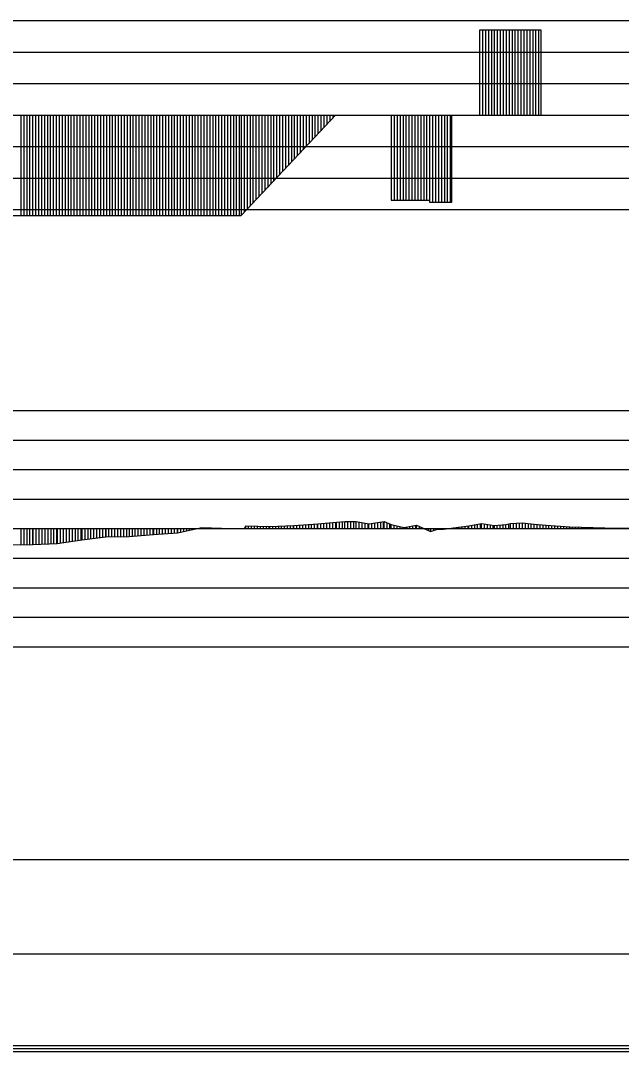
# Model space of a CAD drawing. Extents: x 2 to 10148, y 0 to 380.
# Drawn here: x 999.9 to 1050.8, y 197.8 to 285 of the extents above; entities that cross this region are included whole.
import ezdxf

# ---------------------------------------------------------------- set-up
doc = ezdxf.new("R2010")
doc.units = 0
for name, color, linetype in [('POSUN_CARA', 7, 'Continuous'), ('POSUN_RASTR', 7, 'Continuous'), ('RYCHL_RASTR', 7, 'Continuous'), ('ZRYCHL_CARA', 7, 'Continuous'), ('ZRYCHL_RASTR', 7, 'Continuous')]:
    doc.layers.add(name, color=color, linetype=linetype)

msp = doc.modelspace()

# ---------------------------------------------------------------- linework, layer by layer
at = {"layer": 'POSUN_CARA'}
for p, q in [((1025.111, 242.398), (1026.686, 242.56)), ((1026.686, 242.56), (1027.391, 242.604)), ((1026.686, 242), (1026.686, 242.56)), ((1026.936, 242), (1026.936, 242.575)), ((1027.186, 242), (1027.186, 242.591)), ((1027.391, 242.604), (1028.357, 242.605)), ((1027.391, 242), (1027.391, 242.604)), ((1027.641, 242), (1027.641, 242.604)), ((1027.891, 242), (1027.891, 242.605)), ((1028.141, 242), (1028.141, 242.605)), ((1028.357, 242.605), (1029.42, 242.401)), ((1028.357, 242), (1028.357, 242.605)), ((1028.607, 242), (1028.607, 242.557)), ((1029.42, 242.401), (1030.709, 242.607)), ((1030.42, 242), (1030.42, 242.561)), ((1030.67, 242), (1030.67, 242.6)), ((1030.709, 242.607), (1031.314, 242.357)), ((1030.709, 242), (1030.709, 242.607)), ((999.941, 242), (999.941, 240.641)), ((1000.191, 242), (1000.191, 240.643)), ((1000.441, 242), (1000.441, 240.646)), ((1000.691, 242), (1000.691, 240.648)), ((1000.941, 242), (1000.941, 240.651)), ((1000.973, 242), (1000.973, 240.651)), ((1001.223, 242), (1001.223, 240.663)), ((1001.473, 242), (1001.473, 240.675)), ((1001.723, 242), (1001.723, 240.687)), ((1001.973, 242), (1001.973, 240.699)), ((1002.223, 242), (1002.223, 240.711)), ((1002.473, 242), (1002.473, 240.723)), ((1002.723, 242), (1002.723, 240.735)), ((1002.973, 242), (1002.973, 240.746)), ((1003.035, 242), (1003.035, 240.749)), ((1003.285, 242), (1003.285, 240.787)), ((1003.535, 242), (1003.535, 240.824)), ((1003.785, 242), (1003.785, 240.861)), ((1004.035, 242), (1004.035, 240.899)), ((1004.285, 242), (1004.285, 240.936)), ((1004.535, 242), (1004.535, 240.973)), ((1004.785, 242), (1004.785, 241.011)), ((1005.035, 242), (1005.035, 241.048)), ((1005.106, 242), (1005.106, 241.058)), ((1005.356, 242), (1005.356, 241.09)), ((1005.606, 242), (1005.606, 241.121)), ((1005.856, 242), (1005.856, 241.152)), ((1006.106, 242), (1006.106, 241.183)), ((1006.356, 242), (1006.356, 241.214)), ((1006.606, 242), (1006.606, 241.246)), ((1006.856, 242), (1006.856, 241.277)), ((1007.106, 242), (1007.106, 241.308)), ((1007.133, 242), (1007.133, 241.311)), ((1007.383, 242), (1007.383, 241.314)), ((1007.633, 242), (1007.633, 241.317)), ((1007.883, 242), (1007.883, 241.321)), ((1008.133, 242), (1008.133, 241.324)), ((1008.383, 242), (1008.383, 241.327)), ((1008.633, 242), (1008.633, 241.33)), ((1008.883, 242), (1008.883, 241.333)), ((1009.111, 242), (1009.111, 241.335)), ((1009.361, 242), (1009.361, 241.355)), ((1009.611, 242), (1009.611, 241.375)), ((1009.861, 242), (1009.861, 241.394)), ((1010.111, 242), (1010.111, 241.414)), ((1010.361, 242), (1010.361, 241.433)), ((1010.611, 242), (1010.611, 241.453)), ((1010.861, 242), (1010.861, 241.472)), ((1011.111, 242), (1011.111, 241.492)), ((1011.173, 242), (1011.173, 241.497)), ((1011.423, 242), (1011.423, 241.514)), ((1011.673, 242), (1011.673, 241.532)), ((1011.923, 242), (1011.923, 241.549)), ((1012.173, 242), (1012.173, 241.566)), ((1012.423, 242), (1012.423, 241.584)), ((1012.673, 242), (1012.673, 241.601)), ((1012.923, 242), (1012.923, 241.619)), ((1013.173, 242), (1013.173, 241.636)), ((1013.214, 241.639), (1015.275, 242.099)), ((1013.214, 242), (1013.214, 241.639)), ((1013.464, 242), (1013.464, 241.695)), ((1013.714, 242), (1013.714, 241.751)), ((1013.964, 242), (1013.964, 241.806)), ((1014.214, 242), (1014.214, 241.862)), ((1014.464, 242), (1014.464, 241.918)), ((1014.714, 242), (1014.714, 241.974)), ((1014.964, 242), (1014.964, 242.029)), ((1015.214, 242), (1015.214, 242.085)), ((1015.275, 242.099), (1016.948, 242.038)), ((1015.275, 242), (1015.275, 242.099)), ((1015.525, 242), (1015.525, 242.09)), ((1015.775, 242), (1015.775, 242.081)), ((1016.025, 242), (1016.025, 242.071)), ((1016.275, 242), (1016.275, 242.062)), ((1016.525, 242), (1016.525, 242.053)), ((1016.775, 242), (1016.775, 242.044)), ((1016.948, 242.038), (1018.898, 241.998)), ((1016.948, 242), (1016.948, 242.038)), ((1017.198, 242), (1017.198, 242.033)), ((1017.448, 242), (1017.448, 242.028)), ((1017.698, 242), (1017.698, 242.023)), ((1017.948, 242), (1017.948, 242.018)), ((1018.198, 242), (1018.198, 242.012)), ((1018.448, 242), (1018.448, 242.007)), ((1018.698, 242), (1018.698, 242.002)), ((1018.898, 241.998), (1018.988, 242.239)), ((1018.898, 242), (1018.898, 241.998)), ((1018.988, 242.239), (1021.033, 242.179)), ((1018.988, 242), (1018.988, 242.239)), ((1019.238, 242), (1019.238, 242.231)), ((1019.488, 242), (1019.488, 242.224)), ((1019.738, 242), (1019.738, 242.217)), ((1019.988, 242), (1019.988, 242.21)), ((1020.238, 242), (1020.238, 242.202)), ((1020.488, 242), (1020.488, 242.195)), ((1020.738, 242), (1020.738, 242.188)), ((1020.988, 242), (1020.988, 242.181)), ((1021.033, 242.179), (1023.072, 242.263)), ((1021.033, 242), (1021.033, 242.179)), ((1021.283, 242), (1021.283, 242.19)), ((1021.533, 242), (1021.533, 242.2)), ((1021.783, 242), (1021.783, 242.21)), ((1022.033, 242), (1022.033, 242.22)), ((1022.283, 242), (1022.283, 242.231)), ((1022.533, 242), (1022.533, 242.241)), ((1022.783, 242), (1022.783, 242.251)), ((1023.033, 242), (1023.033, 242.261)), ((1023.072, 242.263), (1025.111, 242.398)), ((1023.072, 242), (1023.072, 242.263)), ((1023.322, 242), (1023.322, 242.28)), ((1023.572, 242), (1023.572, 242.296)), ((1023.822, 242), (1023.822, 242.313)), ((1024.072, 242), (1024.072, 242.329)), ((1024.322, 242), (1024.322, 242.346)), ((1024.572, 242), (1024.572, 242.362)), ((1024.822, 242), (1024.822, 242.379)), ((1025.072, 242), (1025.072, 242.395)), ((1025.111, 242), (1025.111, 242.398)), ((1025.361, 242), (1025.361, 242.423)), ((1025.611, 242), (1025.611, 242.449)), ((1025.861, 242), (1025.861, 242.475)), ((1026.111, 242), (1026.111, 242.5)), ((1026.361, 242), (1026.361, 242.526)), ((1026.611, 242), (1026.611, 242.552)), ((1028.857, 242), (1028.857, 242.509)), ((1029.107, 242), (1029.107, 242.461)), ((1029.357, 242), (1029.357, 242.413)), ((1029.42, 242), (1029.42, 242.401)), ((1029.67, 242), (1029.67, 242.441)), ((1029.92, 242), (1029.92, 242.481)), ((1030.17, 242), (1030.17, 242.521)), ((1030.959, 242), (1030.959, 242.503)), ((1031.209, 242), (1031.209, 242.4)), ((1031.314, 242.357), (1032.396, 242.092)), ((1031.314, 242), (1031.314, 242.357)), ((1031.564, 242), (1031.564, 242.296)), ((1031.814, 242), (1031.814, 242.235)), ((1032.064, 242), (1032.064, 242.173)), ((1032.314, 242), (1032.314, 242.112)), ((1032.396, 242.092), (1033.458, 242.286)), ((1032.396, 242), (1032.396, 242.092)), ((1032.646, 242), (1032.646, 242.138)), ((1032.896, 242), (1032.896, 242.184)), ((1033.146, 242), (1033.146, 242.229)), ((1033.396, 242), (1033.396, 242.275)), ((1033.458, 242.286), (1034.636, 241.77)), ((1033.458, 242), (1033.458, 242.286)), ((1033.708, 242), (1033.708, 242.177)), ((1033.958, 242), (1033.958, 242.067)), ((1034.208, 242), (1034.208, 241.957)), ((1034.458, 242), (1034.458, 241.848)), ((1034.636, 242), (1034.636, 241.77)), ((1034.636, 241.77), (1035.149, 241.923)), ((1034.886, 242), (1034.886, 241.845)), ((1035.136, 242), (1035.136, 241.919)), ((1035.149, 242), (1035.149, 241.923)), ((1035.149, 241.923), (1035.727, 241.945)), ((1035.399, 242), (1035.399, 241.933)), ((1035.649, 242), (1035.649, 241.942)), ((1035.727, 241.945), (1036.822, 242.103)), ((1035.727, 242), (1035.727, 241.945)), ((1035.977, 242), (1035.977, 241.981)), ((1036.227, 242), (1036.227, 242.017)), ((1036.477, 242), (1036.477, 242.053)), ((1036.727, 242), (1036.727, 242.089)), ((1036.822, 242.103), (1037.883, 242.246)), ((1036.822, 242), (1036.822, 242.103)), ((1037.072, 242), (1037.072, 242.137)), ((1037.322, 242), (1037.322, 242.17)), ((1037.572, 242), (1037.572, 242.204)), ((1037.822, 242), (1037.822, 242.238)), ((1037.883, 242.246), (1038.958, 242.42)), ((1037.883, 242), (1037.883, 242.246)), ((1038.133, 242), (1038.133, 242.287)), ((1038.383, 242), (1038.383, 242.327)), ((1038.633, 242), (1038.633, 242.367)), ((1038.883, 242), (1038.883, 242.408)), ((1038.958, 242.42), (1040.048, 242.264)), ((1038.958, 242), (1038.958, 242.42)), ((1039.208, 242), (1039.208, 242.384)), ((1039.458, 242), (1039.458, 242.348)), ((1039.708, 242), (1039.708, 242.313)), ((1039.958, 242), (1039.958, 242.277)), ((1040.048, 242.264), (1041.014, 242.342)), ((1040.048, 242), (1040.048, 242.264)), ((1040.298, 242), (1040.298, 242.284)), ((1040.548, 242), (1040.548, 242.305)), ((1040.798, 242), (1040.798, 242.325)), ((1041.014, 242.342), (1041.421, 242.436)), ((1041.014, 242), (1041.014, 242.342)), ((1041.264, 242), (1041.264, 242.4)), ((1041.421, 242.436), (1042.426, 242.485)), ((1041.421, 242), (1041.421, 242.436)), ((1041.671, 242), (1041.671, 242.448)), ((1041.921, 242), (1041.921, 242.46)), ((1042.171, 242), (1042.171, 242.473)), ((1042.421, 242), (1042.421, 242.485)), ((1042.426, 242.485), (1043.429, 242.371)), ((1042.426, 242), (1042.426, 242.485)), ((1042.676, 242), (1042.676, 242.456)), ((1042.926, 242), (1042.926, 242.428)), ((1043.176, 242), (1043.176, 242.399)), ((1043.426, 242), (1043.426, 242.371)), ((1043.429, 242.371), (1044.424, 242.296)), ((1043.429, 242), (1043.429, 242.371)), ((1043.679, 242), (1043.679, 242.352)), ((1043.929, 242), (1043.929, 242.333)), ((1044.179, 242), (1044.179, 242.315)), ((1044.424, 242.296), (1046.428, 242.16)), ((1044.424, 242), (1044.424, 242.296)), ((1044.674, 242), (1044.674, 242.279)), ((1044.924, 242), (1044.924, 242.262)), ((1045.174, 242), (1045.174, 242.245)), ((1045.424, 242), (1045.424, 242.228)), ((1045.674, 242), (1045.674, 242.211)), ((1045.924, 242), (1045.924, 242.194)), ((1046.174, 242), (1046.174, 242.177)), ((1046.424, 242), (1046.424, 242.16)), ((1046.428, 242.16), (1048.425, 242.085)), ((1046.428, 242), (1046.428, 242.16)), ((1046.678, 242), (1046.678, 242.15)), ((1046.928, 242), (1046.928, 242.141)), ((1047.178, 242), (1047.178, 242.132)), ((1047.428, 242), (1047.428, 242.122)), ((1047.678, 242), (1047.678, 242.113)), ((1047.928, 242), (1047.928, 242.103)), ((1048.178, 242), (1048.178, 242.094)), ((1048.425, 242.085), (1050.431, 242.038)), ((1048.425, 242), (1048.425, 242.085)), ((1048.675, 242), (1048.675, 242.079)), ((1048.925, 242), (1048.925, 242.073)), ((1049.175, 242), (1049.175, 242.067)), ((1049.425, 242), (1049.425, 242.062)), ((1049.675, 242), (1049.675, 242.056)), ((1049.925, 242), (1049.925, 242.05)), ((1050.175, 242), (1050.175, 242.044)), ((1050.425, 242), (1050.425, 242.038)), ((1050.431, 242.038), (1052.432, 242.05)), ((1050.431, 242), (1050.431, 242.038)), ((1050.681, 242), (1050.681, 242.04)), ((1003.035, 240.749), (1005.106, 241.058)), ((1005.106, 241.058), (1007.133, 241.311)), ((1007.133, 241.311), (1009.111, 241.335)), ((1009.111, 241.335), (1011.173, 241.497)), ((1011.173, 241.497), (1013.214, 241.639)), ((998.941, 240.632), (1000.973, 240.651)), ((1000.973, 240.651), (1003.035, 240.749))]:
    msp.add_line(p, q, dxfattribs=at)
at = {"layer": 'POSUN_RASTR'}
for p, q in [((952, 252), (1148, 252)), ((952, 249.5), (1148, 249.5)), ((952, 247), (1148, 247)), ((952, 244.5), (1148, 244.5)), ((631.22, 242), (1245.395, 242)), ((952, 239.5), (1148, 239.5)), ((952, 237), (1148, 237)), ((952, 234.5), (1148, 234.5)), ((952, 232), (1148, 232))]:
    msp.add_line(p, q, dxfattribs=at)
at = {"layer": 'RYCHL_RASTR'}
for p, q in [((631.22, 214), (1245.395, 214)), ((631.22, 206), (1245.395, 206)), ((631.22, 198.25), (1245.395, 198.25)), ((631.22, 198), (1245.395, 198)), ((631.22, 197.75), (1245.395, 197.75))]:
    msp.add_line(p, q, dxfattribs=at)
at = {"layer": 'ZRYCHL_CARA'}
for p, q in [((1038.823, 277), (1038.823, 284.212)), ((1038.823, 277), (1038.823, 284.212)), ((1038.823, 284.212), (1043.976, 284.212)), ((1039.073, 277), (1039.073, 284.212)), ((1039.323, 277), (1039.323, 284.212)), ((1039.573, 277), (1039.573, 284.212)), ((1039.823, 277), (1039.823, 284.212)), ((1040.073, 277), (1040.073, 284.212)), ((1040.323, 277), (1040.323, 284.212)), ((1040.573, 277), (1040.573, 284.212)), ((1040.823, 277), (1040.823, 284.212)), ((1041.073, 277), (1041.073, 284.212)), ((1041.323, 277), (1041.323, 284.212)), ((1041.573, 277), (1041.573, 284.212)), ((1041.823, 277), (1041.823, 284.212)), ((1042.073, 277), (1042.073, 284.212)), ((1042.323, 277), (1042.323, 284.212)), ((1042.573, 277), (1042.573, 284.212)), ((1042.823, 277), (1042.823, 284.212)), ((1043.073, 277), (1043.073, 284.212)), ((1043.323, 277), (1043.323, 284.212)), ((1043.573, 277), (1043.573, 284.212)), ((1043.823, 277), (1043.823, 284.212)), ((1043.976, 284.212), (1043.976, 277)), ((631.22, 277), (1245.395, 277)), ((999.942, 277), (999.942, 268.495)), ((1000.192, 277), (1000.192, 268.495)), ((1000.442, 277), (1000.442, 268.495)), ((1000.692, 277), (1000.692, 268.495)), ((1000.942, 277), (1000.942, 268.495)), ((1001.192, 277), (1001.192, 268.495)), ((1001.442, 277), (1001.442, 268.495)), ((1001.692, 277), (1001.692, 268.495)), ((1001.942, 277), (1001.942, 268.495)), ((1002.192, 277), (1002.192, 268.495)), ((1002.442, 277), (1002.442, 268.495)), ((1002.692, 277), (1002.692, 268.495)), ((1002.942, 277), (1002.942, 268.495)), ((1003.192, 277), (1003.192, 268.495)), ((1003.442, 277), (1003.442, 268.495)), ((1003.692, 277), (1003.692, 268.495)), ((1003.942, 277), (1003.942, 268.495)), ((1004.192, 277), (1004.192, 268.495)), ((1004.442, 277), (1004.442, 268.495)), ((1004.692, 277), (1004.692, 268.495)), ((1004.942, 277), (1004.942, 268.495)), ((1005.192, 277), (1005.192, 268.495)), ((1005.442, 277), (1005.442, 268.495)), ((1005.692, 277), (1005.692, 268.495)), ((1005.942, 277), (1005.942, 268.495)), ((1006.192, 277), (1006.192, 268.495)), ((1006.442, 277), (1006.442, 268.495)), ((1006.692, 277), (1006.692, 268.495)), ((1006.942, 277), (1006.942, 268.495)), ((1007.192, 277), (1007.192, 268.495)), ((1007.442, 277), (1007.442, 268.495)), ((1007.692, 277), (1007.692, 268.495)), ((1007.942, 277), (1007.942, 268.495)), ((1008.192, 277), (1008.192, 268.495)), ((1008.442, 277), (1008.442, 268.495)), ((1008.692, 277), (1008.692, 268.495)), ((1008.942, 277), (1008.942, 268.495)), ((1009.192, 277), (1009.192, 268.495)), ((1009.442, 277), (1009.442, 268.495)), ((1009.692, 277), (1009.692, 268.495)), ((1009.942, 277), (1009.942, 268.495)), ((1010.192, 277), (1010.192, 268.495)), ((1010.442, 277), (1010.442, 268.495)), ((1010.692, 277), (1010.692, 268.495)), ((1010.942, 277), (1010.942, 268.495)), ((1011.192, 277), (1011.192, 268.495)), ((1011.442, 277), (1011.442, 268.495)), ((1011.692, 277), (1011.692, 268.495)), ((1011.942, 277), (1011.942, 268.495)), ((1012.192, 277), (1012.192, 268.495)), ((1012.442, 277), (1012.442, 268.495)), ((1012.692, 277), (1012.692, 268.495)), ((1012.942, 277), (1012.942, 268.495)), ((1013.192, 277), (1013.192, 268.495)), ((1013.442, 277), (1013.442, 268.495)), ((1013.692, 277), (1013.692, 268.495)), ((1013.942, 277), (1013.942, 268.495)), ((1014.192, 277), (1014.192, 268.495)), ((1014.442, 277), (1014.442, 268.495)), ((1014.692, 277), (1014.692, 268.495)), ((1014.942, 277), (1014.942, 268.495)), ((1015.192, 277), (1015.192, 268.495)), ((1015.442, 277), (1015.442, 268.495)), ((1015.692, 277), (1015.692, 268.495)), ((1015.942, 277), (1015.942, 268.495)), ((1016.192, 277), (1016.192, 268.495)), ((1016.442, 277), (1016.442, 268.495)), ((1016.692, 277), (1016.692, 268.495)), ((1016.942, 277), (1016.942, 268.495)), ((1017.192, 277), (1017.192, 268.495)), ((1017.442, 277), (1017.442, 268.495)), ((1017.692, 277), (1017.692, 268.495)), ((1017.942, 277), (1017.942, 268.495)), ((1018.192, 277), (1018.192, 268.495)), ((1018.442, 277), (1018.442, 268.495)), ((1018.605, 277), (1018.605, 268.495)), ((1018.605, 268.495), (1026.605, 277)), ((1018.855, 277), (1018.855, 268.761)), ((1019.105, 277), (1019.105, 269.027)), ((1019.355, 277), (1019.355, 269.292)), ((1019.605, 277), (1019.605, 269.558)), ((1019.855, 277), (1019.855, 269.824)), ((1020.105, 277), (1020.105, 270.09)), ((1020.355, 277), (1020.355, 270.356)), ((1020.605, 277), (1020.605, 270.621)), ((1020.855, 277), (1020.855, 270.887)), ((1021.105, 277), (1021.105, 271.153)), ((1021.355, 277), (1021.355, 271.419)), ((1021.605, 277), (1021.605, 271.684)), ((1021.855, 277), (1021.855, 271.95)), ((1022.105, 277), (1022.105, 272.216)), ((1022.355, 277), (1022.355, 272.482)), ((1022.605, 277), (1022.605, 272.748)), ((1022.855, 277), (1022.855, 273.013)), ((1023.105, 277), (1023.105, 273.279)), ((1023.355, 277), (1023.355, 273.545)), ((1023.605, 277), (1023.605, 273.811)), ((1023.855, 277), (1023.855, 274.076)), ((1024.105, 277), (1024.105, 274.342)), ((1024.355, 277), (1024.355, 274.608)), ((1024.605, 277), (1024.605, 274.874)), ((1024.855, 277), (1024.855, 275.14)), ((1025.105, 277), (1025.105, 275.405)), ((1025.355, 277), (1025.355, 275.671)), ((1025.605, 277), (1025.605, 275.937)), ((1025.855, 277), (1025.855, 276.203)), ((1026.105, 277), (1026.105, 276.468)), ((1026.355, 277), (1026.355, 276.734)), ((1031.312, 277), (1031.312, 269.788)), ((1031.312, 277), (1031.312, 269.788)), ((1031.562, 277), (1031.562, 269.788)), ((1031.812, 277), (1031.812, 269.788)), ((1032.062, 277), (1032.062, 269.788)), ((1032.312, 277), (1032.312, 269.788)), ((1032.562, 277), (1032.562, 269.788)), ((1032.812, 277), (1032.812, 269.788)), ((1033.062, 277), (1033.062, 269.788)), ((1033.312, 277), (1033.312, 269.788)), ((1033.562, 277), (1033.562, 269.788)), ((1033.812, 277), (1033.812, 269.788)), ((1034.062, 277), (1034.062, 269.788)), ((1034.312, 277), (1034.312, 269.788)), ((1034.562, 277), (1034.562, 269.63)), ((1034.812, 277), (1034.812, 269.63)), ((1035.062, 277), (1035.062, 269.63)), ((1035.312, 277), (1035.312, 269.63)), ((1035.562, 277), (1035.562, 269.63)), ((1035.812, 277), (1035.812, 269.63)), ((1036.062, 277), (1036.062, 269.63)), ((1036.312, 277), (1036.312, 269.63)), ((1036.45, 269.63), (1036.45, 277)), ((1031.312, 269.788), (1034.562, 269.788)), ((1034.562, 269.788), (1034.562, 269.63)), ((1034.562, 269.63), (1036.45, 269.63)), ((976.192, 268.495), (1018.605, 268.495))]:
    msp.add_line(p, q, dxfattribs=at)
at = {"layer": 'ZRYCHL_RASTR'}
for p, q in [((952, 285), (1148, 285)), ((952, 282.333), (1148, 282.333)), ((952, 279.667), (1148, 279.667)), ((952, 274.333), (1148, 274.333)), ((952, 271.667), (1148, 271.667)), ((952, 269), (1148, 269))]:
    msp.add_line(p, q, dxfattribs=at)

doc.saveas('drawing.dxf')
